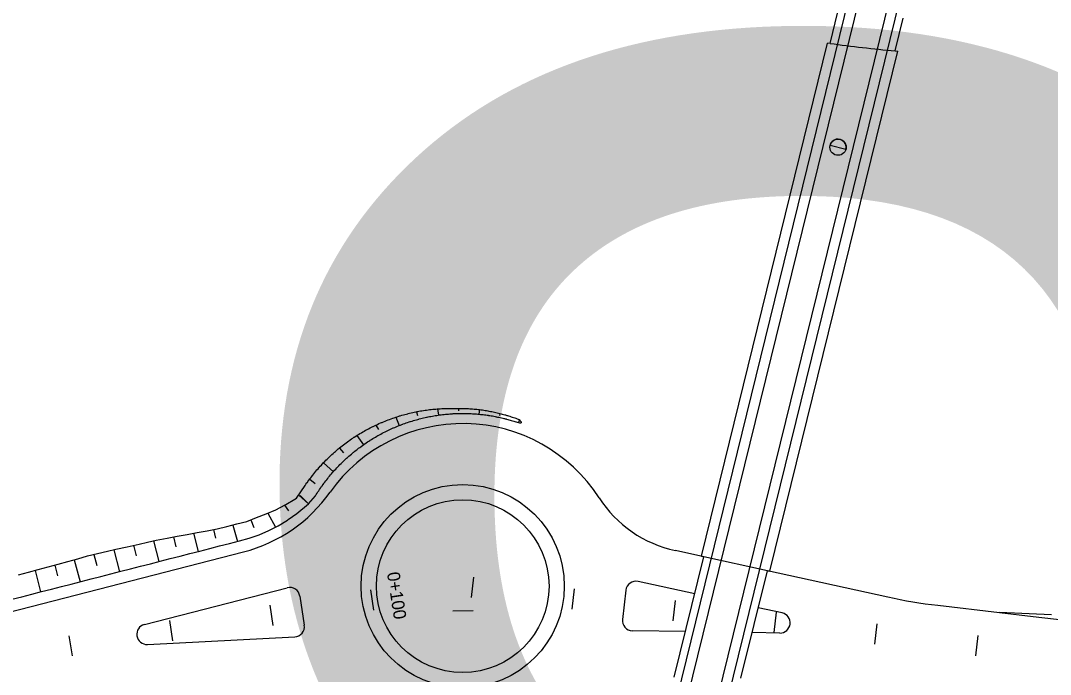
# Model space of a CAD drawing. Extents: x 6503541 to 6503743, y 5888004 to 5888145.
# Drawn here: x 6503705.91 to 6503708.343, y 5888139.409 to 5888140.953 of the extents above; entities that cross this region are included whole.
import ezdxf

# ---------------------------------------------------------------- set-up
doc = ezdxf.new("R2010")
doc.units = 0
doc.layers.add('12', color=7, linetype='Continuous')

msp = doc.modelspace()

# ---------------------------------------------------------------- linework, layer by layer
at = {"layer": '12'}
for p, q in [((6503706.9152, 5888136.7445), (6503708.3171, 5888142.443)), ((6503706.9385, 5888136.7388), (6503708.3404, 5888142.4373)), ((6503706.8243, 5888136.7668), (6503708.1987, 5888142.3535)), ((6503706.8476, 5888136.7611), (6503708.222, 5888142.3478)), ((6503707.8224, 5888140.8994), (6503707.8408, 5888140.9743)), ((6503707.9762, 5888140.8816), (6503707.9952, 5888140.9591)), ((6503707.5182, 5888139.688), (6503707.8164, 5888140.9002)), ((6503707.8224, 5888140.8994), (6503707.8164, 5888140.9002)), ((6503707.68, 5888139.6527), (6503707.9822, 5888140.881)), ((6503707.9762, 5888140.8816), (6503707.9822, 5888140.881)), ((6503705.7724, 5888139.5282), (6503706.4363, 5888139.6985)), ((6503707.4542, 5888139.4026), (6503707.5241, 5888139.6867)), ((6503707.4542, 5888139.4026), (6503707.5241, 5888139.6867)), ((6503707.5241, 5888139.6867), (6503707.4569, 5888139.7014)), ((6503707.5182, 5888139.688), (6503707.5241, 5888139.6867)), ((6503707.6742, 5888139.654), (6503707.5241, 5888139.6867)), ((6503707.6742, 5888139.654), (6503707.5241, 5888139.6867)), ((6503707.6117, 5888139.4002), (6503707.6742, 5888139.654)), ((6503707.6117, 5888139.4002), (6503707.6742, 5888139.654)), ((6503707.9589, 5888139.5918), (6503707.6742, 5888139.654)), ((6503707.6742, 5888139.654), (6503707.68, 5888139.6527)), ((6503707.5026, 5888139.5993), (6503707.3687, 5888139.6285)), ((6503706.2021, 5888139.5269), (6503706.5398, 5888139.6135)), ((6503707.3397, 5888139.6078), (6503707.3317, 5888139.5389)), ((6503706.5694, 5888139.5939), (6503706.5799, 5888139.5253)), ((6503707.7092, 5888139.5542), (6503707.6527, 5888139.5665)), ((6503708.0768, 5888139.5722), (6503708.2226, 5888139.5553)), ((6503708.2226, 5888139.5553), (6503708.3024, 5888139.5461)), ((6503708.3456, 5888139.5494), (6503708.2226, 5888139.5553)), ((6503708.3024, 5888139.5461), (6503708.461, 5888139.5278)), ((6503707.4806, 5888139.5102), (6503707.3552, 5888139.5122)), ((6503707.7037, 5888139.5068), (6503707.6382, 5888139.5078)), ((6503706.2093, 5888139.4797), (6503706.5574, 5888139.4977))]:
    msp.add_line(p, q, dxfattribs=at)
for points in [[(6503707.8225, 5888140.6589), (6503707.8598, 5888140.6497)], [(6503706.5619, 5888139.8253), (6503706.5818, 5888139.8549), (6503706.584, 5888139.8581), (6503706.5862, 5888139.8613), (6503706.5872, 5888139.8627), (6503706.5884, 5888139.8644), (6503706.5907, 5888139.8676), (6503706.593, 5888139.8706), (6503706.5943, 5888139.8724), (6503706.5953, 5888139.8737), (6503706.5977, 5888139.8768), (6503706.5995, 5888139.8791), (6503706.6001, 5888139.8799), (6503706.6025, 5888139.8829), (6503706.6049, 5888139.8859), (6503706.6074, 5888139.8889), (6503706.61, 5888139.8919), (6503706.6125, 5888139.8949), (6503706.6142, 5888139.8967), (6503706.6151, 5888139.8978), (6503706.6177, 5888139.9007), (6503706.6203, 5888139.9036), (6503706.6223, 5888139.9057), (6503706.623, 5888139.9065), (6503706.6257, 5888139.9093), (6503706.6284, 5888139.9121), (6503706.6312, 5888139.915), (6503706.634, 5888139.9177), (6503706.6368, 5888139.9205), (6503706.6388, 5888139.9224), (6503706.6396, 5888139.9232), (6503706.6425, 5888139.9259), (6503706.6454, 5888139.9285), (6503706.6483, 5888139.9312), (6503706.6512, 5888139.9338), (6503706.6536, 5888139.9359), (6503706.6542, 5888139.9364), (6503706.6572, 5888139.939), (6503706.6602, 5888139.9415), (6503706.6623, 5888139.9432), (6503706.6632, 5888139.944), (6503706.6663, 5888139.9465), (6503706.6694, 5888139.9489), (6503706.6725, 5888139.9513), (6503706.6756, 5888139.9537), (6503706.6786, 5888139.9559), (6503706.6788, 5888139.9561), (6503706.682, 5888139.9584), (6503706.6852, 5888139.9607), (6503706.688, 5888139.9626), (6503706.6884, 5888139.963), (6503706.6916, 5888139.9652), (6503706.6949, 5888139.9674), (6503706.6973, 5888139.969), (6503706.6982, 5888139.9696), (6503706.7015, 5888139.9717), (6503706.7048, 5888139.9738), (6503706.7081, 5888139.9759), (6503706.7115, 5888139.9779), (6503706.7149, 5888139.9799), (6503706.7183, 5888139.9819), (6503706.7205, 5888139.9831), (6503706.7216, 5888139.9838), (6503706.7248, 5888139.9856), (6503706.7251, 5888139.9857), (6503706.7285, 5888139.9876), (6503706.732, 5888139.9894), (6503706.7354, 5888139.9912), (6503706.7389, 5888139.993), (6503706.742, 5888139.9945), (6503706.7424, 5888139.9948), (6503706.7459, 5888139.9965), (6503706.7494, 5888139.9981), (6503706.7529, 5888139.9997), (6503706.7565, 5888140.0014), (6503706.76, 5888140.0029), (6503706.7622, 5888140.0038), (6503706.7636, 5888140.0044), (6503706.7636, 5888140.0044), (6503706.7672, 5888140.0059), (6503706.7707, 5888140.0074), (6503706.7743, 5888140.0088), (6503706.7779, 5888140.0102), (6503706.7813, 5888140.0115), (6503706.7815, 5888140.0115), (6503706.7851, 5888140.0128), (6503706.7888, 5888140.0141), (6503706.7924, 5888140.0154), (6503706.796, 5888140.0166), (6503706.7996, 5888140.0178), (6503706.803, 5888140.0188), (6503706.8033, 5888140.0189), (6503706.8053, 5888140.0195), (6503706.8069, 5888140.02), (6503706.8105, 5888140.0211), (6503706.8142, 5888140.0221), (6503706.8178, 5888140.0231), (6503706.8215, 5888140.0241), (6503706.8246, 5888140.0248), (6503706.8252, 5888140.025), (6503706.8288, 5888140.0259), (6503706.8325, 5888140.0267), (6503706.8361, 5888140.0276), (6503706.8398, 5888140.0284), (6503706.8434, 5888140.0291), (6503706.8459, 5888140.0296), (6503706.8462, 5888140.0297), (6503706.8471, 5888140.0298), (6503706.8507, 5888140.0305), (6503706.8544, 5888140.0312), (6503706.858, 5888140.0318), (6503706.8617, 5888140.0324), (6503706.8653, 5888140.0329), (6503706.8673, 5888140.0332), (6503706.869, 5888140.0335), (6503706.8726, 5888140.0339), (6503706.8762, 5888140.0344), (6503706.8798, 5888140.0348), (6503706.8835, 5888140.0352), (6503706.8871, 5888140.0356), (6503706.8887, 5888140.0357), (6503706.889, 5888140.0357), (6503706.8907, 5888140.0359), (6503706.8943, 5888140.0362), (6503706.8979, 5888140.0364), (6503706.9014, 5888140.0367), (6503706.905, 5888140.0368), (6503706.9084, 5888140.037), (6503706.9086, 5888140.037), (6503706.9121, 5888140.0371), (6503706.9157, 5888140.0373), (6503706.9192, 5888140.0373), (6503706.9227, 5888140.0374), (6503706.9263, 5888140.0374), (6503706.9296, 5888140.0374), (6503706.9298, 5888140.0374), (6503706.9314, 5888140.0373), (6503706.9333, 5888140.0373), (6503706.9368, 5888140.0374), (6503706.9402, 5888140.0374), (6503706.9437, 5888140.0374), (6503706.9472, 5888140.0374), (6503706.9505, 5888140.0374), (6503706.9506, 5888140.0374), (6503706.954, 5888140.0374), (6503706.9574, 5888140.0373), (6503706.9609, 5888140.0372), (6503706.9643, 5888140.037), (6503706.9676, 5888140.0368), (6503706.971, 5888140.0367), (6503706.973, 5888140.0365), (6503706.973, 5888140.0365), (6503706.9744, 5888140.0364), (6503706.9778, 5888140.0362), (6503706.9811, 5888140.0359), (6503706.9844, 5888140.0356), (6503706.9878, 5888140.0353), (6503706.991, 5888140.0349), (6503706.9942, 5888140.0346), (6503706.9943, 5888140.0345), (6503706.9976, 5888140.0341), (6503707.0009, 5888140.0336), (6503707.0041, 5888140.0331), (6503707.0073, 5888140.0326), (6503707.0106, 5888140.0321), (6503707.0137, 5888140.0315), (6503707.0138, 5888140.0315), (6503707.0157, 5888140.0311), (6503707.0169, 5888140.0309), (6503707.0201, 5888140.0303), (6503707.0233, 5888140.0297), (6503707.0264, 5888140.029), (6503707.0295, 5888140.0284), (6503707.0326, 5888140.0277), (6503707.0354, 5888140.027), (6503707.0357, 5888140.027), (6503707.0388, 5888140.0262), (6503707.0419, 5888140.0255), (6503707.0449, 5888140.0247), (6503707.0479, 5888140.0239), (6503707.0509, 5888140.0231), (6503707.0539, 5888140.0223), (6503707.0554, 5888140.0218), (6503707.0569, 5888140.0214), (6503707.0589, 5888140.0208), (6503707.0599, 5888140.0205), (6503707.0628, 5888140.0196), (6503707.0657, 5888140.0187), (6503707.0686, 5888140.0178), (6503707.0715, 5888140.0169), (6503707.0744, 5888140.0159), (6503707.0772, 5888140.0149), (6503707.08, 5888140.014), (6503707.0826, 5888140.013), (6503707.0828, 5888140.0129), (6503707.0856, 5888140.0119), (6503707.0884, 5888140.0109), (6503707.0904, 5888140.0082), (6503707.0926, 5888140.0053)], [(6503706.5897, 5888139.8121), (6503706.6065, 5888139.8309), (6503706.6084, 5888139.8339), (6503706.6103, 5888139.8369), (6503706.6122, 5888139.8399), (6503706.6142, 5888139.8428), (6503706.615, 5888139.8441), (6503706.6161, 5888139.8458), (6503706.6181, 5888139.8488), (6503706.6202, 5888139.8517), (6503706.6212, 5888139.8532), (6503706.6222, 5888139.8546), (6503706.6244, 5888139.8575), (6503706.6259, 5888139.8597), (6503706.6265, 5888139.8604), (6503706.6286, 5888139.8633), (6503706.6308, 5888139.8662), (6503706.633, 5888139.869), (6503706.6353, 5888139.8718), (6503706.6375, 5888139.8747), (6503706.6389, 5888139.8764), (6503706.6398, 5888139.8775), (6503706.6421, 5888139.8802), (6503706.6445, 5888139.883), (6503706.6461, 5888139.8849), (6503706.6469, 5888139.8858), (6503706.6493, 5888139.8885), (6503706.6517, 5888139.8912), (6503706.6542, 5888139.8939), (6503706.6566, 5888139.8966), (6503706.6592, 5888139.8992), (6503706.6609, 5888139.9011), (6503706.6617, 5888139.9018), (6503706.6642, 5888139.9045), (6503706.6668, 5888139.907), (6503706.6694, 5888139.9096), (6503706.6721, 5888139.9121), (6503706.6742, 5888139.9142), (6503706.6747, 5888139.9147), (6503706.6774, 5888139.9172), (6503706.6801, 5888139.9197), (6503706.6819, 5888139.9213), (6503706.6828, 5888139.9221), (6503706.6856, 5888139.9245), (6503706.6884, 5888139.927), (6503706.6912, 5888139.9293), (6503706.694, 5888139.9317), (6503706.6966, 5888139.9339), (6503706.6968, 5888139.934), (6503706.6997, 5888139.9363), (6503706.7026, 5888139.9386), (6503706.7051, 5888139.9406), (6503706.7055, 5888139.9409), (6503706.7084, 5888139.9431), (6503706.7114, 5888139.9453), (6503706.7135, 5888139.9468), (6503706.7143, 5888139.9475), (6503706.7173, 5888139.9496), (6503706.7203, 5888139.9517), (6503706.7233, 5888139.9539), (6503706.7264, 5888139.9559), (6503706.7294, 5888139.958), (6503706.7325, 5888139.96), (6503706.7345, 5888139.9612), (6503706.7356, 5888139.962), (6503706.7384, 5888139.9637), (6503706.7387, 5888139.9639), (6503706.7419, 5888139.9659), (6503706.745, 5888139.9678), (6503706.7482, 5888139.9696), (6503706.7513, 5888139.9714), (6503706.7541, 5888139.973), (6503706.7545, 5888139.9733), (6503706.7577, 5888139.975), (6503706.761, 5888139.9768), (6503706.7642, 5888139.9785), (6503706.7674, 5888139.9802), (6503706.7707, 5888139.9819), (6503706.7726, 5888139.9828), (6503706.7739, 5888139.9835), (6503706.774, 5888139.9835), (6503706.7773, 5888139.9851), (6503706.7805, 5888139.9867), (6503706.7839, 5888139.9882), (6503706.7872, 5888139.9897), (6503706.7903, 5888139.9911), (6503706.7905, 5888139.9912), (6503706.7938, 5888139.9926), (6503706.7972, 5888139.9941), (6503706.8005, 5888139.9954), (6503706.8039, 5888139.9968), (6503706.8073, 5888139.9981), (6503706.8104, 5888139.9993), (6503706.8107, 5888139.9994), (6503706.8125, 5888140.0001), (6503706.814, 5888140.0007), (6503706.8174, 5888140.0019), (6503706.8208, 5888140.0031), (6503706.8242, 5888140.0042), (6503706.8277, 5888140.0054), (6503706.8305, 5888140.0063), (6503706.8311, 5888140.0065), (6503706.8345, 5888140.0075), (6503706.8379, 5888140.0086), (6503706.8414, 5888140.0096), (6503706.8448, 5888140.0105), (6503706.8482, 5888140.0115), (6503706.8505, 5888140.0121), (6503706.8508, 5888140.0122), (6503706.8517, 5888140.0124), (6503706.8551, 5888140.0133), (6503706.8585, 5888140.0141), (6503706.862, 5888140.0149), (6503706.8654, 5888140.0157), (6503706.8689, 5888140.0165), (6503706.8707, 5888140.0168), (6503706.8723, 5888140.0172), (6503706.8758, 5888140.0179), (6503706.8792, 5888140.0185), (6503706.8827, 5888140.0192), (6503706.8861, 5888140.0198), (6503706.8896, 5888140.0203), (6503706.891, 5888140.0206), (6503706.8913, 5888140.0206), (6503706.893, 5888140.0209), (6503706.8964, 5888140.0214), (6503706.8998, 5888140.0218), (6503706.9033, 5888140.0223), (6503706.9067, 5888140.0227), (6503706.9099, 5888140.0231), (6503706.9101, 5888140.0231), (6503706.9136, 5888140.0235), (6503706.917, 5888140.0238), (6503706.9204, 5888140.0241), (6503706.9238, 5888140.0244), (6503706.9272, 5888140.0246), (6503706.9304, 5888140.0248), (6503706.9305, 5888140.0248), (6503706.932, 5888140.0249), (6503706.9339, 5888140.025), (6503706.9373, 5888140.0251), (6503706.9407, 5888140.0253), (6503706.944, 5888140.0254), (6503706.9474, 5888140.0254), (6503706.9506, 5888140.0255), (6503706.9507, 5888140.0255), (6503706.9541, 5888140.0255), (6503706.9574, 5888140.0255), (6503706.9607, 5888140.0254), (6503706.964, 5888140.0254), (6503706.9673, 5888140.0253), (6503706.9706, 5888140.0252), (6503706.9725, 5888140.0251), (6503706.9725, 5888140.0251), (6503706.9739, 5888140.025), (6503706.9772, 5888140.0248), (6503706.9804, 5888140.0247), (6503706.9837, 5888140.0244), (6503706.9869, 5888140.0242), (6503706.9901, 5888140.0239), (6503706.9932, 5888140.0236), (6503706.9933, 5888140.0236), (6503706.9965, 5888140.0233), (6503706.9997, 5888140.023), (6503707.0029, 5888140.0226), (6503707.006, 5888140.0222), (6503707.0092, 5888140.0218), (6503707.0122, 5888140.0214), (6503707.0123, 5888140.0213), (6503707.0143, 5888140.0211), (6503707.0155, 5888140.0209), (6503707.0186, 5888140.0204), (6503707.0217, 5888140.0199), (6503707.0247, 5888140.0194), (6503707.0278, 5888140.0188), (6503707.0309, 5888140.0182), (6503707.0336, 5888140.0177), (6503707.0339, 5888140.0176), (6503707.0369, 5888140.017), (6503707.0399, 5888140.0164), (6503707.0429, 5888140.0158), (6503707.0459, 5888140.0151), (6503707.0489, 5888140.0144), (6503707.0518, 5888140.0137), (6503707.0533, 5888140.0133), (6503707.0548, 5888140.0129), (6503707.0567, 5888140.0124), (6503707.0577, 5888140.0122), (6503707.0606, 5888140.0114), (6503707.0635, 5888140.0106), (6503707.0663, 5888140.0098), (6503707.0692, 5888140.009), (6503707.072, 5888140.0081), (6503707.0749, 5888140.0073), (6503707.0777, 5888140.0064), (6503707.0802, 5888140.0056), (6503707.0804, 5888140.0055), (6503707.0832, 5888140.0046), (6503707.086, 5888140.0037), (6503707.0886, 5888140.0035), (6503707.0923, 5888140.0033)], [(6503706.8453, 5888140.0295), (6503706.8476, 5888140.0207)], [(6503706.8948, 5888140.0362), (6503706.8969, 5888140.0214)], [(6503706.9445, 5888140.0374), (6503706.9446, 5888140.0314)], [(6503706.9937, 5888140.0346), (6503706.9927, 5888140.0236)], [(6503707.042, 5888140.0254), (6503707.0411, 5888140.0209)], [(6503706.7493, 5888139.9981), (6503706.7551, 5888139.9874)], [(6503706.7965, 5888140.0168), (6503706.8043, 5888139.9969)], [(6503707.0884, 5888140.0109), (6503707.086, 5888140.0037)], [(6503707.0926, 5888140.0053), (6503707.0923, 5888140.0033)], [(6503706.7045, 5888139.9736), (6503706.72, 5888139.9515)], [(6503706.6628, 5888139.9436), (6503706.6726, 5888139.9327)], [(6503706.625, 5888139.9086), (6503706.6486, 5888139.8877)], [(6503706.5928, 5888139.8704), (6503706.6059, 5888139.8602)], [(6503705.9049, 5888139.6439), (6503705.9281, 5888139.6507), (6503705.9515, 5888139.6566), (6503705.9748, 5888139.663), (6503705.9981, 5888139.6694), (6503706.0214, 5888139.6758), (6503706.0447, 5888139.6822), (6503706.068, 5888139.6887), (6503706.0913, 5888139.6947), (6503706.1148, 5888139.6999), (6503706.1348, 5888139.7045), (6503706.1618, 5888139.7105), (6503706.1901, 5888139.7169), (6503706.2091, 5888139.7212), (6503706.2297, 5888139.7259), (6503706.2557, 5888139.7309), (6503706.2793, 5888139.7354), (6503706.3029, 5888139.7398), (6503706.3266, 5888139.7441), (6503706.3502, 5888139.7483), (6503706.3738, 5888139.7526), (6503706.3972, 5888139.7584), (6503706.4206, 5888139.7643), (6503706.4439, 5888139.7705), (6503706.4668, 5888139.7796), (6503706.4898, 5888139.7881), (6503706.5126, 5888139.798), (6503706.535, 5888139.8098), (6503706.5366, 5888139.8107), (6503706.5366, 5888139.8107), (6503706.5574, 5888139.8226), (6503706.5619, 5888139.8253)], [(6503706.5668, 5888139.8325), (6503706.5897, 5888139.8121)], [(6503706.5704, 5888139.8319), (6503706.5893, 5888139.8125)], [(6503705.8893, 5888139.5866), (6503705.9127, 5888139.5926), (6503705.936, 5888139.5986), (6503705.9594, 5888139.6045), (6503705.9828, 5888139.6105), (6503706.0061, 5888139.6165), (6503706.0295, 5888139.6225), (6503706.0529, 5888139.6285), (6503706.0762, 5888139.6345), (6503706.0996, 5888139.6405), (6503706.123, 5888139.6465), (6503706.1463, 5888139.6525), (6503706.1697, 5888139.6585), (6503706.193, 5888139.6645), (6503706.2164, 5888139.6704), (6503706.2398, 5888139.6764), (6503706.2631, 5888139.6824), (6503706.2865, 5888139.6884), (6503706.3099, 5888139.6944), (6503706.3332, 5888139.7004), (6503706.3566, 5888139.7064), (6503706.38, 5888139.7124), (6503706.4033, 5888139.7184), (6503706.4267, 5888139.7244), (6503706.45, 5888139.7308), (6503706.473, 5888139.7389), (6503706.4958, 5888139.7486), (6503706.5183, 5888139.7602), (6503706.5405, 5888139.7737), (6503706.5421, 5888139.7747), (6503706.5421, 5888139.7747), (6503706.5624, 5888139.7893), (6503706.5897, 5888139.8121)], [(6503706.5331, 5888139.8088), (6503706.5427, 5888139.7954)], [(6503706.4538, 5888139.7745), (6503706.4608, 5888139.7558)], [(6503706.4939, 5888139.7899), (6503706.5116, 5888139.7567)], [(6503706.3652, 5888139.7511), (6503706.3703, 5888139.7311)], [(6503706.4111, 5888139.7619), (6503706.4219, 5888139.7231)], [(6503706.2706, 5888139.7337), (6503706.2765, 5888139.7105)], [(6503706.3179, 5888139.7425), (6503706.3289, 5888139.6993)], [(6503706.1297, 5888139.7033), (6503706.143, 5888139.6516)], [(6503706.1765, 5888139.7139), (6503706.1829, 5888139.6891)], [(6503706.2234, 5888139.7244), (6503706.2359, 5888139.6755)], [(6503706.0366, 5888139.6799), (6503706.05, 5888139.6278)], [(6503706.0829, 5888139.6926), (6503706.0897, 5888139.6662)], [(6503705.944, 5888139.6547), (6503705.957, 5888139.6039)], [(6503705.9903, 5888139.6672), (6503705.9969, 5888139.6415)], [(6503706.9747, 5888139.591), (6503706.9802, 5888139.6387)], [(6503706.7364, 5888139.6085), (6503706.7437, 5888139.5611)], [(6503707.2131, 5888139.5634), (6503707.2186, 5888139.6111)], [(6503707.4515, 5888139.5358), (6503707.457, 5888139.5835)], [(6503706.5064, 5888139.5249), (6503706.4992, 5888139.5724)], [(6503706.9791, 5888139.5589), (6503706.9311, 5888139.5583)], [(6503707.6899, 5888139.5082), (6503707.6954, 5888139.5559)], [(6503706.2692, 5888139.4887), (6503706.2619, 5888139.5362)], [(6503707.9283, 5888139.4807), (6503707.9338, 5888139.5283)], [(6503706.0319, 5888139.4525), (6503706.0247, 5888139.5)], [(6503708.1667, 5888139.4531), (6503708.1722, 5888139.5008)]]:
    msp.add_lwpolyline(points, dxfattribs=at)
for centre, radius in [((6503707.8412, 5888140.6543), 0.0192), ((6503706.9543, 5888139.6175), 0.24), ((6503706.9543, 5888139.6175), 0.204)]:
    msp.add_circle(centre, radius, dxfattribs=at)
for centre, radius, start, end in [((6503708.4236, 5888145.4201), 4.5605, 262.4243, 264.3695), ((6503707.8412, 5888140.6543), 0.0192, 41.732, 166.1792), ((6503707.8412, 5888140.6543), 0.0192, 346.1792, 41.732), ((6503706.9543, 5888139.6175), 0.384, 32.9347, 144.7206), ((6503706.3469, 5888140.0472), 0.36, 284.3822, 324.7203), ((6503707.5183, 5888139.9827), 0.288, 212.9243, 257.6911), ((6503707.3636, 5888139.6051), 0.024, 77.6911, 173.4017), ((6503706.5457, 5888139.5903), 0.024, 8.6716, 104.3822), ((6503708.2147, 5888140.7643), 1.2, 257.6911, 263.4017), ((6503707.3556, 5888139.5362), 0.024, 173.4017, 269.1123), ((6503707.7041, 5888139.5308), 0.024, 269.1123, 77.6911), ((6503706.2081, 5888139.5037), 0.024, 104.3822, 272.9611), ((6503706.5562, 5888139.5217), 0.024, 272.9611, 8.6716)]:
    msp.add_arc(centre, radius, start, end, dxfattribs=at)

# ---------------------------------------------------------------- texts
for s, height, rotation, p in [('18', 4.22297, 0.7393, (6503703.0861, 5888136.5945)), ('0+100', 0.03, 278.6716, (6503706.7752, 5888139.6487))]:
    msp.add_text(s, height=height, rotation=rotation, dxfattribs=at).set_placement(p)

doc.saveas('drawing.dxf')
